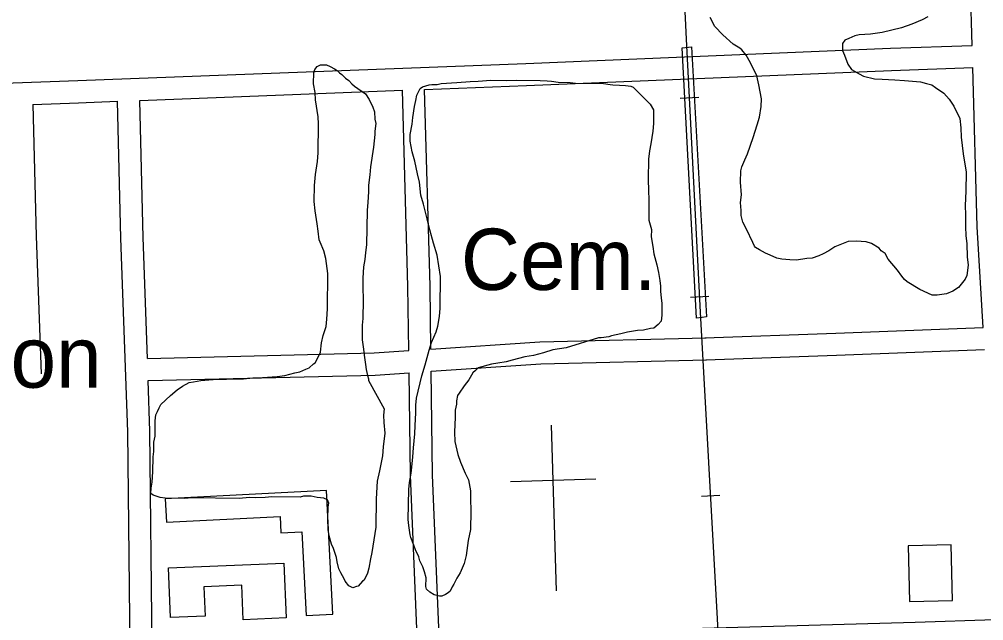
# Model space of a CAD drawing. Extents: x 3297716 to 3335574, y 688621 to 713991.
# Drawn here: x 3329962 to 3331268, y 710265 to 711080 of the extents above; entities that cross this region are included whole.
import ezdxf

# ---------------------------------------------------------------- set-up
doc = ezdxf.new("R2010")
doc.units = 0
for name, color, linetype in [('V-BLDG-IDEN', 7, 'Continuous'), ('V-BLDG-OTLN', 7, 'Continuous'), ('V-BRDG-OTLN', 7, 'Continuous'), ('V-RAIL-TRAK', 7, 'Continuous'), ('V-ROAD-CNTR', 7, 'Continuous'), ('V-SITE-OTLN', 7, 'Continuous'), ('V-SITE-OTLN-IDEN', 7, 'Continuous'), ('V-SITE-VEGE', 7, 'Continuous')]:
    doc.layers.add(name, color=color, linetype=linetype)

msp = doc.modelspace()

# ---------------------------------------------------------------- linework, layer by layer
at = {"layer": 'V-BLDG-OTLN'}
for points in [[(3330161, 710398.5), (3330315, 710406.3), (3330316.2, 710384.1), (3330344.7, 710385.5), (3330350.5, 710272), (3330386.5, 710273.9), (3330378, 710441.5), (3330159.4, 710430.4)], [(3331167.7, 710291.3), (3331226, 710292.6), (3331224.4, 710368), (3331166.1, 710366.7)], [(3330163.7, 710336.8), (3330320, 710343.3), (3330323.1, 710268.9), (3330265.1, 710266.4), (3330263.1, 710313.3), (3330211.9, 710311.2), (3330213.6, 710271.2), (3330166.5, 710269.3)]]:
    msp.add_lwpolyline(points, close=True, dxfattribs=at)
at = {"layer": 'V-BRDG-OTLN'}
msp.add_lwpolyline([(3330879.3, 710674.9), (3330859.9, 711041.3), (3330868.6, 711042.1), (3330872.7, 711042.5), (3330893, 710676.9), (3330886.9, 710676)], close=True, dxfattribs=at)
at = {"layer": 'V-RAIL-TRAK'}
for points in [[(3331058.8, 709060.2), (3331047.3, 709128.4), (3331028.3, 709199.2), (3330994.2, 709307.7), (3330967.1, 709408.7), (3330951.4, 709492.8), (3330918.9, 710064), (3330884.7, 710683.2), (3330865.8, 711052.9), (3330850.4, 711373.9), (3330845.6, 711476.8), (3330839.8, 711570.4), (3330837.5, 711680.3), (3330841.4, 711753), (3330842.4, 711831.1), (3330829.2, 712025.5), (3330820, 712216.6)], [(3330857.3, 710973.1), (3330882.3, 710974.4)], [(3330871.2, 710703.4), (3330896.1, 710704.7)], [(3330886, 710433.8), (3330910.9, 710435.2)]]:
    msp.add_lwpolyline(points, dxfattribs=at)
at = {"layer": 'V-ROAD-CNTR'}
for points in [[(3331252.6, 711044.6), (3331250.4, 711123.5), (3331239.3, 711360.4), (3331239.6, 711404.5), (3331251.5, 711424.9), (3331279.1, 711431.9), (3331538.5, 711437.1), (3331627, 711440.4)], [(3329089.4, 710960.6), (3329174.5, 710967.3), (3329589.6, 710981), (3330041, 710996.9), (3330647.8, 711020.3), (3331142.2, 711040.7), (3331252.6, 711044.7)], [(3330510.7, 710985), (3330649, 710990.3), (3331143.4, 711010.7), (3331253.5, 711014.7)], [(3331267.6, 710662.5), (3331259.5, 710798.9), (3331253.5, 711014.7)], [(3330124.9, 710970.1), (3330480.7, 710983.8)], [(3330489.4, 710631.1), (3330488.3, 710717.9), (3330480.7, 710983.8)], [(3330519.4, 710633.1), (3330518.3, 710718.5), (3330510.7, 710985)], [(3329980, 710964.7), (3330042.1, 710966.9), (3330094.9, 710968.9)], [(3330111.9, 710226), (3330108.7, 710521.2), (3330099.4, 710783.6), (3330094.9, 710968.9)], [(3330135.2, 710620.6), (3330129.4, 710784.5), (3330124.9, 710970.1)], [(3329980, 710964.7), (3329984.5, 710786), (3329991.5, 710599.6)], [(3330890.6, 710648.4), (3331067.9, 710654.8), (3331267.6, 710662.5)], [(3330519.4, 710633.1), (3330667.2, 710643.1), (3330892.3, 710648.4)], [(3330135.2, 710620.6), (3330442.4, 710628), (3330489.4, 710631.1)], [(3330891.7, 710618.4), (3331069, 710624.8), (3331269.4, 710632.6)], [(3330519.8, 710603.1), (3330668.5, 710613.1), (3330893, 710618.4)], [(3330136.3, 710590.6), (3330443.8, 710598), (3330489.8, 710601.1)], [(3330500.8, 710243.2), (3330491.7, 710462.2), (3330489.8, 710601.1)], [(3330530.8, 710244.5), (3330521.7, 710463), (3330519.8, 710603.1)], [(3330141.9, 710227.3), (3330138.7, 710521.9), (3330136.3, 710590.6)], [(3330530.8, 710244.5), (3330567.3, 710246.1), (3331175.4, 710263), (3331283.4, 710266.7)]]:
    msp.add_lwpolyline(points, dxfattribs=at)
at = {"layer": 'V-SITE-OTLN'}
for p, q in [((3330689.8, 710305.5), (3330682.7, 710529.9)), ((3330743, 710456.9), (3330627.1, 710453.3))]:
    msp.add_line(p, q, dxfattribs=at)
at = {"layer": 'V-SITE-VEGE'}
for points in [[(3331192.7, 711083.4), (3331185.2, 711079.1), (3331171, 711073.4), (3331156.9, 711068.4), (3331130.8, 711062), (3331115.2, 711060), (3331099.7, 711058.8), (3331093.7, 711057.4), (3331085.5, 711053.8), (3331080.3, 711051.6), (3331077.3, 711047.2), (3331077.1, 711037.6), (3331080, 711031.6), (3331084.3, 711019), (3331089.4, 711012.2), (3331099.7, 711006.1), (3331105.6, 711003.1), (3331120.3, 710999.2), (3331130.7, 710999), (3331147.8, 710998.1), (3331161.1, 710997.1), (3331182.6, 710995.4), (3331190.7, 710993), (3331198.1, 710991.4), (3331203.2, 710987.7), (3331214.2, 710980.1), (3331221.5, 710971.9), (3331228.1, 710962.1), (3331236, 710945.7), (3331237.3, 710933.1), (3331237.9, 710920.5), (3331240.5, 710897.5), (3331244.6, 710873), (3331244.3, 710847), (3331243.3, 710827.8), (3331243.8, 710815.1), (3331243.6, 710798.8), (3331244.2, 710787), (3331245.5, 710775.8), (3331246, 710758), (3331247.3, 710746.9), (3331245.7, 710732.8), (3331243.4, 710727.7), (3331238.1, 710721.1), (3331234.3, 710716.7), (3331226.8, 710711.6), (3331217.9, 710708), (3331205.3, 710706), (3331198.6, 710706.1), (3331181.7, 710713.7), (3331164.8, 710724.3), (3331161.1, 710727.3), (3331157.4, 710731.8)], [(3331157.4, 710731.8), (3331151.6, 710740.1), (3331139.2, 710755.1), (3331134.9, 710762.5), (3331129.7, 710766.3), (3331126.8, 710770.1), (3331116.5, 710776.1), (3331109.2, 710778.4), (3331095.8, 710779.4), (3331084.7, 710778.8), (3331066.8, 710771.6), (3331058.6, 710766.5), (3331051.1, 710762.2), (3331045.2, 710759.3), (3331036.2, 710756.5), (3331028.8, 710755.8), (3331014.7, 710753.8), (3331005.8, 710753.9), (3330994.7, 710754.8), (3330988, 710756.4), (3330979.2, 710760.2), (3330972.6, 710763.3), (3330964.5, 710767.8), (3330959.3, 710770.9), (3330957.9, 710772.4), (3330955.7, 710777.6), (3330947.1, 710795.5), (3330942, 710805.2), (3330939.9, 710814.1), (3330940, 710820.8), (3330938.7, 710831.9), (3330940.3, 710842.3), (3330939, 710859.3), (3330939.3, 710874.9), (3330940.8, 710880.1), (3330944.6, 710889.7), (3330948.5, 710897.8), (3330956.2, 710919.9), (3330961.6, 710936.9), (3330964.7, 710947.2), (3330967.1, 710962), (3330967.3, 710972.4), (3330963.8, 710991), (3330961, 711003.6), (3330952.4, 711020.8), (3330946.6, 711031.2), (3330940.8, 711038.7), (3330937.8, 711041), (3330929, 711046.3), (3330915.1, 711059.1), (3330904.1, 711070.3), (3330897.6, 711082.3)], [(3330365.7, 710887.2), (3330366.6, 710899.1), (3330367.1, 710938.3), (3330366.5, 710948), (3330363.1, 710971), (3330362.5, 710980.7), (3330360.5, 710992.5), (3330360.7, 711008.1), (3330362.2, 711011.8), (3330365.2, 711016.2), (3330369.7, 711018.4), (3330377.9, 711018.3), (3330383, 711016), (3330388.9, 711012.9), (3330392.6, 711010.6), (3330395.5, 711007.6), (3330398.5, 711005.4), (3330403.6, 711000.1), (3330408, 710997.1), (3330412.4, 710992.6), (3330416, 710989.6), (3330430.7, 710979), (3330435.8, 710971.5), (3330440.8, 710961.1), (3330443, 710954.4), (3330443.6, 710944.7), (3330445, 710938.8), (3330443.4, 710928.4), (3330443.3, 710924), (3330441.6, 710906.9), (3330437.5, 710880.3), (3330436.6, 710869.2), (3330434.9, 710855.1), (3330434.8, 710846.2), (3330433.9, 710832.2), (3330433, 710821.1), (3330432.3, 710774.4), (3330430.7, 710764), (3330429.9, 710754.4), (3330428.2, 710744.8), (3330427.3, 710729.2), (3330427.1, 710717.4), (3330427.6, 710699.6), (3330427.3, 710674.4), (3330426.4, 710665.5), (3330426.1, 710645.5), (3330428.2, 710632.9), (3330428.8, 710624.7), (3330430.9, 710612.1), (3330431.5, 710605.4), (3330433.6, 710597.2), (3330435, 710592.7), (3330435, 710590.5), (3330456, 710552.4)], [(3330702.5, 710635), (3330684.6, 710632.3), (3330672, 710628), (3330658.6, 710624.5), (3330646.7, 710622.5), (3330629.6, 710618.2), (3330621.4, 710616.1), (3330610.3, 710614.1), (3330601.4, 710612.7), (3330583.5, 710607.8), (3330579.7, 710604.1), (3330576, 710601.2), (3330570.7, 710591.6), (3330564.6, 710583.5), (3330557.8, 710573.3), (3330555.6, 710570.3), (3330554, 710562.9), (3330553.9, 710558.5), (3330552.3, 710550.4), (3330552.2, 710540.7), (3330551.2, 710520.7), (3330551.7, 710508.1), (3330555.9, 710490.3), (3330559.5, 710479.8), (3330566, 710464.9), (3330570.3, 710456), (3330573.1, 710441.1), (3330572.9, 710430.7), (3330573.4, 710413.7), (3330573.1, 710388.5), (3330569.9, 710373.7), (3330567.4, 710353.7), (3330564.3, 710342.6), (3330558.9, 710330.1), (3330554.4, 710322.8), (3330550.6, 710314.7), (3330548.3, 710311), (3330545.3, 710305.1), (3330543, 710302.9), (3330539.3, 710300.7), (3330534.1, 710298.6), (3330531.1, 710298.6), (3330523.7, 710300.2), (3330517.8, 710304), (3330513.4, 710307.8), (3330512.7, 710311.5), (3330512.9, 710323.3), (3330510.8, 710331.5), (3330508.6, 710338.2), (3330504.3, 710346.4), (3330502.9, 710351.6), (3330498.6, 710361.3), (3330496.4, 710367.3), (3330492.1, 710377.7), (3330491.5, 710381.4), (3330489.4, 710394.1), (3330488.8, 710402.2), (3330489.3, 710443), (3330490.2, 710452.6), (3330492.6, 710465.2), (3330493.5, 710473.3), (3330495.1, 710487.4), (3330496, 710499.2), (3330497.8, 710518.5), (3330497.9, 710529.6), (3330498.9, 710546.6), (3330499, 710557), (3330499.9, 710566.6), (3330507, 710596.9), (3330511.7, 710611.7), (3330517.1, 710631.6), (3330520.2, 710642), (3330526.4, 710656.7), (3330528.7, 710664.1), (3330531.1, 710677.4), (3330532, 710688.5), (3330532.6, 710731.5), (3330527.8, 710760.5), (3330522.8, 710776.8), (3330517.9, 710794.7), (3330514.4, 710809.6), (3330509.5, 710829.7), (3330505.9, 710841.6), (3330503.9, 710859.4), (3330501.1, 710870.5), (3330497.6, 710887.6), (3330494.1, 710900.3), (3330491.4, 710915.1), (3330491.5, 710924), (3330493.9, 710938.1), (3330494.8, 710947), (3330497.2, 710961.8), (3330498.8, 710969.9), (3330500.4, 710977.3), (3330504.9, 710986.1), (3330507.9, 710988.3), (3330516.9, 710991.1), (3330520.6, 710991.8), (3330528, 710991.7), (3330533.2, 710993.1), (3330554.7, 710994.3)], [(3330554.7, 710994.3), (3330572.5, 710995.6), (3330583.6, 710996.2), (3330600.7, 710997.4), (3330622.2, 710997.1), (3330634.8, 710997.7), (3330667.4, 710997.2), (3330677, 710996.4), (3330683, 710996.3), (3330691.8, 710994.7), (3330708.1, 710994.5), (3330715.5, 710993.6), (3330753.3, 710993.1), (3330762.2, 710991.5), (3330765.9, 710991.4), (3330774.8, 710990.6), (3330783, 710990.5), (3330790.4, 710989.6), (3330793.3, 710988.1), (3330816.7, 710964.8), (3330821, 710957.3), (3330820.8, 710938.8), (3330819.9, 710928.4), (3330817.4, 710911.4), (3330815.8, 710901.8), (3330814.2, 710890.7), (3330813.8, 710863.3), (3330814.4, 710847.7), (3330814.9, 710835.8), (3330814.5, 710807.7), (3330818.1, 710795), (3330817.9, 710785.4), (3330820, 710772), (3330821.3, 710762.4), (3330825.6, 710747.5), (3330827.7, 710737.1), (3330829.7, 710725.9), (3330830.4, 710718.5), (3330830.3, 710711.8), (3330831.6, 710702.2), (3330832.3, 710695.5), (3330832.1, 710679.2), (3330831.2, 710671.1), (3330827.4, 710666.7), (3330821.4, 710661.6), (3330817, 710660.9), (3330807.3, 710658.8), (3330799.2, 710658.2), (3330785.8, 710656.1), (3330776.9, 710654), (3330764.2, 710651.2), (3330760.5, 710649.8), (3330750.1, 710648.5), (3330746.4, 710648.5), (3330702.5, 710635)], [(3330456, 710552.4), (3330455.1, 710543.5), (3330455.7, 710533.9), (3330457, 710519.1), (3330454.5, 710500.6), (3330453.6, 710488.7), (3330449.6, 710468), (3330446.5, 710454), (3330445.4, 710430.3), (3330444.9, 710391.7), (3330439.2, 710357.7), (3330437.6, 710348.8), (3330435.2, 710336.3), (3330433.7, 710329.6), (3330429.1, 710320), (3330426.8, 710318.6), (3330420.8, 710312), (3330418.6, 710311.3), (3330413.4, 710309.9), (3330408.2, 710312.2), (3330403.1, 710318.9), (3330401.7, 710321.9), (3330397.4, 710330.1), (3330394.5, 710335.3), (3330392.4, 710345), (3330391.7, 710350.9), (3330387.4, 710362.9), (3330384.5, 710368.8), (3330381.7, 710380), (3330380.4, 710388.9), (3330379.8, 710403.7), (3330380, 710419.3), (3330380.9, 710424.5), (3330379.4, 710428.9), (3330374.3, 710431.2), (3330365.4, 710432.1), (3330357.3, 710433.7), (3330346.9, 710433.8), (3330342.4, 710432.4), (3330303.9, 710432.9), (3330295, 710432.3), (3330281.6, 710431.8), (3330273.5, 710431.9), (3330259.4, 710430.6), (3330194.9, 710431.5), (3330186, 710430.8), (3330159.3, 710431.2), (3330152.7, 710432), (3330143.1, 710435.1), (3330140.1, 710437.4), (3330140.2, 710444.8), (3330141.8, 710453), (3330142.8, 710467), (3330143, 710487), (3330143.9, 710494.4), (3330144, 710507), (3330145.6, 710515.2), (3330145.9, 710535.9), (3330146.8, 710544.1), (3330149.1, 710548.5), (3330151.4, 710553.6), (3330153.6, 710558), (3330166.4, 710570.5), (3330175.4, 710577.8), (3330182.9, 710582.8), (3330191.9, 710587.9), (3330197.8, 710588.6), (3330207.5, 710590.7), (3330229.7, 710592.6), (3330242.3, 710592.4), (3330257.9, 710592.9), (3330265.3, 710592.8), (3330277.9, 710594.1), (3330291.3, 710594.7), (3330311.3, 710595.9), (3330321.7, 710597.3), (3330335.1, 710600.8), (3330341.8, 710602.2), (3330350, 710605.8), (3330354.5, 710607.9), (3330360.5, 710613), (3330362.7, 710614.5), (3330367.3, 710623.3), (3330369.6, 710629.2), (3330371.2, 710641.8), (3330373.6, 710651.4), (3330377.5, 710663.9), (3330378.3, 710673.6), (3330379.3, 710687.6), (3330379.9, 710735.8), (3330377.2, 710755.9), (3330374.4, 710766.3), (3330369.4, 710778.2), (3330368, 710781.2), (3330366.6, 710793.1), (3330365.3, 710802.7), (3330362.6, 710820.6), (3330361.3, 710833.2), (3330361.5, 710854.7), (3330363.2, 710869.5), (3330365.7, 710887.2)]]:
    msp.add_lwpolyline(points, dxfattribs=at)

# ---------------------------------------------------------------- texts
at = {"layer": 'V-BLDG-IDEN'}
msp.add_text('Nicholson', height=83, dxfattribs=at).set_placement((3329585.9, 710580.9))
at = {"layer": 'V-SITE-OTLN-IDEN'}
msp.add_text('Cem.', height=83, dxfattribs=at).set_placement((3330560, 710713.3))

doc.saveas('drawing.dxf')
